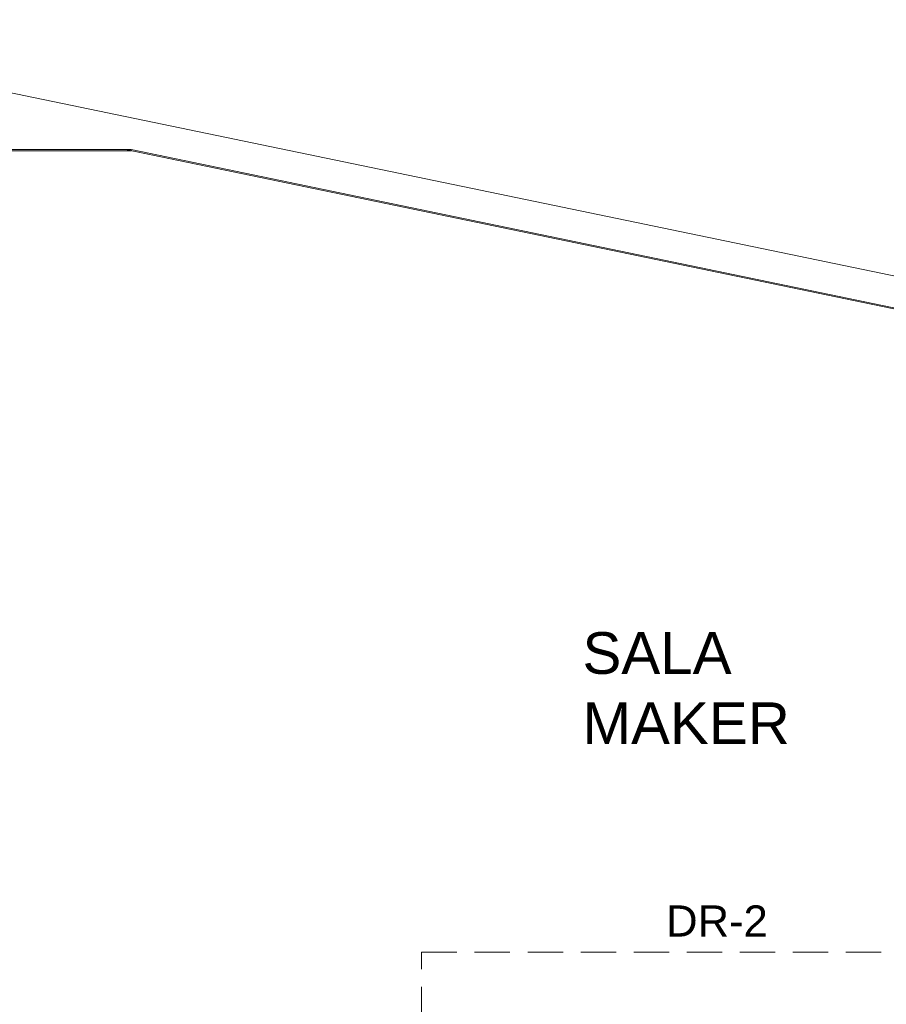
# Model space of a CAD drawing. Header units: millimetres. Extents: x 567 to 934, y -1 to 364.
# Tile 876 of 1056: x 798 to 806, y 160 to 169. Entities that reach past the tile are written whole.
import ezdxf

# ---------------------------------------------------------------- set-up
doc = ezdxf.new("R2010")
doc.units = ezdxf.units.MM
doc.header["$MEASUREMENT"] = 0
doc.linetypes.add('HIDDEN2', pattern=[0.47625, 0.3175, -0.15875])
doc.linetypes.add('NULL', pattern=[0])
doc.layers.add('ARQ FINA', color=8, linetype='Continuous')
doc.layers.add('DI-Detalhes', color=1, linetype='HIDDEN2', lineweight=9)
doc.layers.add('Textos', color=7, linetype='Continuous', lineweight=9)
doc.styles.add('Arial', font='arial.ttf')

msp = doc.modelspace()

# ---------------------------------------------------------------- linework, layer by layer
at = {"layer": 'ARQ FINA', "lineweight": 5}
for p, q in [((822.3138, 163.0305), (758.1092, 176.357)), ((813.5609, 164.8473), (786.9089, 170.3793)), ((795.0809, 167.5977), (798.9325, 167.5977)), ((798.9325, 167.5877), (795.1606, 167.5877)), ((798.8832, 167.5977), (812.952, 164.6775)), ((798.9325, 167.5977), (813.0809, 164.661)), ((798.9325, 167.5977), (798.9325, 167.5877))]:
    msp.add_line(p, q, dxfattribs=at)
at = {"layer": 'DI-Detalhes'}
msp.add_lwpolyline([(801.5421, 160.3846), (806.8473, 160.3846), (806.8473, 157.8508), (801.5421, 157.8508), (801.5421, 160.3846)], dxfattribs=at)

# ---------------------------------------------------------------- texts
at = {"layer": 'ARQ FINA', "linetype": 'NULL', "lineweight": 5, "char_height": 0.375, "attachment_point": 7, "line_spacing_factor": 0.9, "style": 'Arial'}
for s, insert, width in [('SALA', (802.9868, 162.8804), 2.679878), ('MAKER', (802.9868, 162.2544), 3.727134)]:
    msp.add_mtext(s, dxfattribs=dict(at, insert=insert, width=width))
at = {"layer": 'Textos', "linetype": 'NULL', "insert": (804.1947, 160.5246), "char_height": 0.28, "width": 1.825549, "attachment_point": 8, "line_spacing_factor": 0.6, "style": 'Arial'}
msp.add_mtext('DR-2', dxfattribs=at)

doc.saveas('drawing.dxf')
